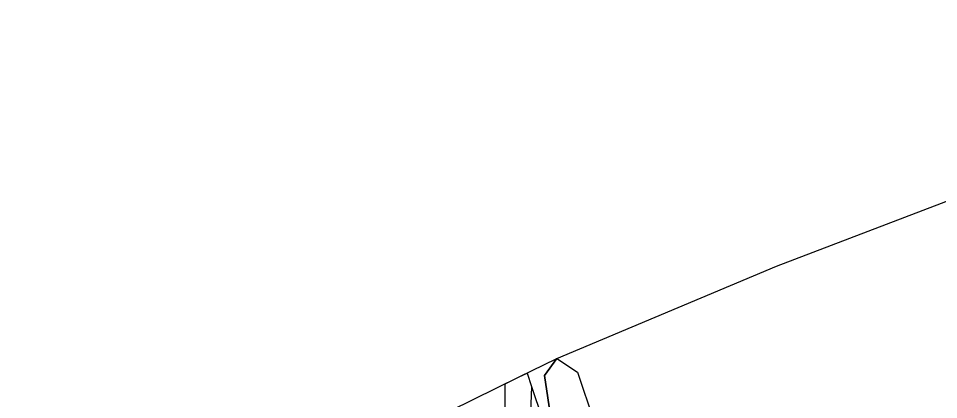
# Model space of a CAD drawing. Extents: x -264070 to -262271, y -1238894 to -1238141.
# Drawn here: x -263075 to -263009.7, y -1238278.9 to -1238251.9 of the extents above; entities that cross this region are included whole.
import ezdxf

# ---------------------------------------------------------------- set-up
doc = ezdxf.new("R2010")
doc.units = 0
for name, color, linetype in [('body_kn', 7, 'Continuous'), ('katuz_linie', 7, 'Continuous'), ('kladpar_hranice', 7, 'Continuous'), ('kladpar_plochy', 7, 'Continuous'), ('tarchy_linie', 7, 'Continuous'), ('zappar_hrandruhpozemk', 7, 'Continuous'), ('zuob_linie', 7, 'Continuous'), ('zuob_plochy', 7, 'Continuous')]:
    doc.layers.add(name, color=color, linetype=linetype)

msp = doc.modelspace()

# ---------------------------------------------------------------- linework, layer by layer
at = {"layer": 'body_kn'}
for p, q in [((-263021.23, -1238269.49), (-263021.23, -1238269.49)), ((-263021.23, -1238269.49), (-263021.23, -1238269.49)), ((-263036.8, -1238276.02), (-263036.8, -1238276.02)), ((-263036.8, -1238276.02), (-263036.8, -1238276.02)), ((-263038.91, -1238277.06), (-263038.91, -1238277.06)), ((-263037.68, -1238277.24), (-263037.68, -1238277.24)), ((-263035.32, -1238277), (-263035.32, -1238277)), ((-263040.46, -1238277.82), (-263040.46, -1238277.82)), ((-263039.46, -1238277.33), (-263039.46, -1238277.33)), ((-263038.59, -1238278.01), (-263038.59, -1238278.01)), ((-263038.59, -1238278.01), (-263038.59, -1238278.01))]:
    msp.add_line(p, q, dxfattribs=at)
at = {"layer": 'katuz_linie'}
msp.add_lwpolyline([(-263133.32, -1238327.67), (-263107.05, -1238313.57), (-263106.18, -1238313.11), (-263098.14, -1238308.77), (-263072.8, -1238295), (-263057.73, -1238285.95), (-263056.4, -1238285.69), (-263051.97, -1238283.44), (-263044.32, -1238279.73), (-263039.46, -1238277.33), (-263036.8, -1238276.02), (-263021.23, -1238269.49), (-263005.63, -1238263.53), (-262991, -1238259.57), (-262978.69, -1238257.06), (-262973.41, -1238255.92), (-262968.84, -1238254.94), (-262968.33, -1238254.83), (-262949.15, -1238253.18), (-262944.92, -1238251.91), (-262915.44, -1238253.09), (-262898.67, -1238252.06)], dxfattribs=at)
at = {"layer": 'kladpar_hranice'}
for points in [[(-263011.78, -1238341.08), (-263028.23, -1238312.73), (-263031.2, -1238307.61), (-263034.55, -1238293.07), (-263036.73, -1238283.58), (-263037.68, -1238277.24), (-263036.8, -1238276.02), (-263021.23, -1238269.49), (-263005.63, -1238263.53), (-262991, -1238259.57)], [(-263031.71, -1238330.94), (-263043.08, -1238311.28), (-263044.82, -1238308.12), (-263045.52, -1238306.94), (-263046.2, -1238305.99), (-263046.46, -1238305.68), (-263049.24, -1238300.74), (-263050.1, -1238299.31), (-263051.09, -1238297.58), (-263052.62, -1238294.91), (-263057.73, -1238285.95), (-263056.4, -1238285.69), (-263051.97, -1238283.44), (-263044.32, -1238279.73), (-263039.46, -1238277.33), (-263036.8, -1238276.02), (-263037.68, -1238277.24), (-263036.73, -1238283.58), (-263034.55, -1238293.07), (-263031.2, -1238307.61), (-263028.23, -1238312.73), (-263011.78, -1238341.08)]]:
    msp.add_lwpolyline(points, dxfattribs=at)
at = {"layer": 'kladpar_plochy'}
for points in [[(-263011.78, -1238341.08), (-263028.23, -1238312.73), (-263031.2, -1238307.61), (-263034.55, -1238293.07), (-263036.73, -1238283.58), (-263037.68, -1238277.24), (-263036.8, -1238276.02), (-263021.23, -1238269.49), (-263005.63, -1238263.53)], [(-263031.71, -1238330.94), (-263043.08, -1238311.28), (-263044.82, -1238308.12), (-263045.52, -1238306.94), (-263046.2, -1238305.99), (-263046.46, -1238305.68), (-263049.24, -1238300.74), (-263050.1, -1238299.31), (-263051.09, -1238297.58), (-263052.62, -1238294.91), (-263057.73, -1238285.95), (-263056.4, -1238285.69), (-263051.97, -1238283.44), (-263044.32, -1238279.73), (-263039.46, -1238277.33), (-263036.8, -1238276.02), (-263037.68, -1238277.24), (-263036.73, -1238283.58), (-263034.55, -1238293.07), (-263031.2, -1238307.61), (-263028.23, -1238312.73), (-263011.78, -1238341.08)]]:
    msp.add_lwpolyline(points, dxfattribs=at)
at = {"layer": 'tarchy_linie'}
for points in [[(-263056.4, -1238285.69), (-263055.03, -1238285.01), (-263053.56, -1238284.28), (-263049.95, -1238291.56), (-263036.57, -1238315.45), (-263028.22, -1238328.28), (-263052.96, -1238283.99), (-263051.85, -1238283.44), (-263049.81, -1238282.44), (-263046.67, -1238280.89), (-263035.3, -1238301.24), (-263040.47, -1238283.8), (-263040.46, -1238277.82), (-263039.46, -1238277.33), (-263038.91, -1238277.06), (-263038.59, -1238278.01), (-263037.11, -1238282.44), (-263037.15, -1238283.4), (-263027.97, -1238314.38), (-263027.65, -1238314.96), (-263026.93, -1238317.7), (-263025.48, -1238320.08), (-263017.88, -1238332.99)], [(-263038.59, -1238278.01), (-263038.81, -1238283.6), (-263023.76, -1238334.4), (-263004.35, -1238368.98), (-262988.5, -1238396.63), (-262970, -1238425.7), (-262949.59, -1238461.67), (-262929.74, -1238490.84), (-262915.64, -1238510.07), (-262911.62, -1238516.37), (-262904.25, -1238532.08), (-262899.49, -1238561.55), (-262883.46, -1238603.14), (-262855.12, -1238679.37), (-262825.32, -1238749.06), (-262831.6, -1238762.46)]]:
    msp.add_lwpolyline(points, dxfattribs=at)
at = {"layer": 'zappar_hrandruhpozemk'}
for p, q in [((-263036.8, -1238276.02), (-263035.32, -1238277)), ((-263035.32, -1238277), (-263033.15, -1238283.56))]:
    msp.add_line(p, q, dxfattribs=at)
at = {"layer": 'zuob_linie'}
for points in [[(-263021.23, -1238269.49), (-263005.63, -1238263.53), (-262991, -1238259.57), (-262978.69, -1238257.06), (-262973.41, -1238255.92), (-262968.84, -1238254.94), (-262968.33, -1238254.83), (-262949.15, -1238253.18), (-262944.92, -1238251.91), (-262915.44, -1238253.09), (-262898.67, -1238252.06)], [(-263133.32, -1238327.67), (-263107.05, -1238313.57), (-263106.18, -1238313.11), (-263098.14, -1238308.77), (-263072.8, -1238295), (-263057.73, -1238285.95), (-263056.4, -1238285.69), (-263051.97, -1238283.44), (-263044.32, -1238279.73), (-263039.46, -1238277.33), (-263036.8, -1238276.02), (-263021.23, -1238269.49)]]:
    msp.add_lwpolyline(points, dxfattribs=at)
at = {"layer": 'zuob_plochy'}
msp.add_lwpolyline([(-263133.32, -1238327.67), (-263107.05, -1238313.57), (-263106.18, -1238313.11), (-263098.14, -1238308.77), (-263072.8, -1238295), (-263057.73, -1238285.95), (-263056.4, -1238285.69), (-263051.97, -1238283.44), (-263044.32, -1238279.73), (-263039.46, -1238277.33), (-263036.8, -1238276.02), (-263021.23, -1238269.49), (-263005.63, -1238263.53), (-262991, -1238259.57), (-262978.69, -1238257.06), (-262973.41, -1238255.92), (-262968.84, -1238254.94), (-262968.33, -1238254.83), (-262949.15, -1238253.18), (-262944.92, -1238251.91), (-262915.44, -1238253.09), (-262898.67, -1238252.06)], dxfattribs=at)

doc.saveas('drawing.dxf')
